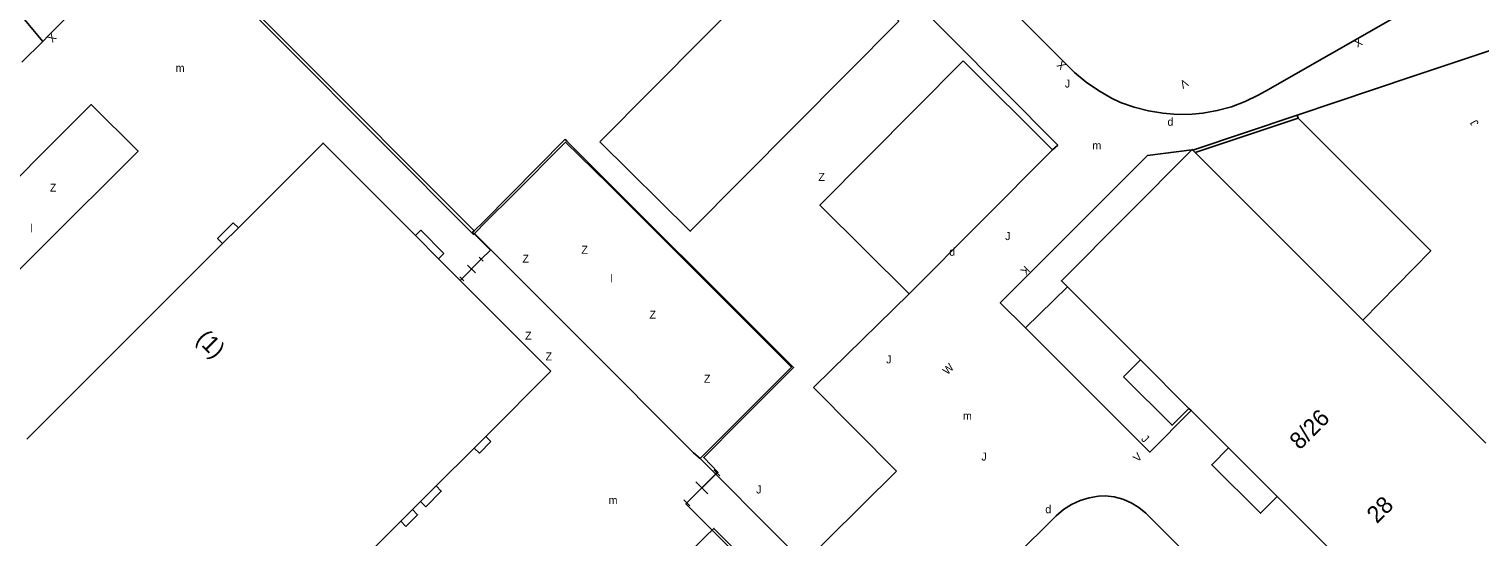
# Model space of a CAD drawing. Extents: x 134999 to 136502, y 457398 to 459002.
# Drawn here: x 135380.5 to 135471.1, y 458884.6 to 458916.3 of the extents above; entities that cross this region are included whole.
import ezdxf

# ---------------------------------------------------------------- set-up
doc = ezdxf.new("R2010")
doc.units = 0
for name, color, linetype in [('RI_DGTB_19', 7, 'Continuous'), ('RI_DGTB_2', 7, 'Continuous'), ('RI_DGTB_29', 7, 'Continuous'), ('RI_DGTB_3', 7, 'Continuous'), ('RI_DGTB_30', 7, 'Continuous'), ('RI_DGTB_31', 7, 'Continuous'), ('RI_DGTB_32', 7, 'Continuous'), ('RI_DGTB_35', 7, 'Continuous'), ('RI_DGTB_36', 7, 'Continuous'), ('RI_DGTB_43', 7, 'Continuous'), ('RI_DGTB_45', 7, 'Continuous'), ('RI_DGTB_48', 7, 'Continuous'), ('RI_DGTB_53', 7, 'Continuous'), ('RI_DGTB_54', 7, 'Continuous'), ('RI_DGTB_55', 7, 'Continuous'), ('RI_DGTB_6', 7, 'Continuous'), ('RI_DGTB_7', 7, 'Continuous')]:
    doc.layers.add(name, color=color, linetype=linetype)

msp = doc.modelspace()

# ---------------------------------------------------------------- linework, layer by layer
at = {"layer": 'RI_DGTB_19'}
msp.add_lwpolyline([(135376.951, 458918.472), (135378.3, 458918.08), (135379.706, 458917.542), (135381.365, 458915.555)], dxfattribs=at)
at = {"layer": 'RI_DGTB_2'}
for points in [[(135404.641, 458903.437), (135401.962, 458906.123), (135398.876, 458909.205), (135394.112, 458904.443), (135393.585, 458903.917)], [(135393.585, 458903.917), (135392.599, 458902.934)], [(135406.089, 458901.984), (135404.641, 458903.437)], [(135392.599, 458902.934), (135380.371, 458890.731)], [(135407.336, 458900.733), (135406.089, 458901.984)], [(135407.336, 458900.733), (135407.437, 458900.632)], [(135407.437, 458900.632), (135413.099, 458894.96)], [(135413.099, 458894.96), (135409.042, 458890.893)], [(135409.042, 458890.893), (135408.338, 458890.187), (135408.317, 458890.166)], [(135408.317, 458890.166), (135405.939, 458887.797)], [(135405.939, 458887.797), (135404.964, 458886.826)], [(135404.459, 458886.323), (135403.725, 458885.591)], [(135404.964, 458886.826), (135404.459, 458886.323)], [(135403.725, 458885.591), (135400.248, 458882.129)]]:
    msp.add_lwpolyline(points, dxfattribs=at)
at = {"layer": 'RI_DGTB_3'}
for p, q in [((135453.346, 458908.632), (135453.203, 458908.776)), ((135463.825, 458898.152), (135453.346, 458908.632)), ((135471.501, 458890.471), (135463.825, 458898.152))]:
    msp.add_line(p, q, dxfattribs=at)
for points in [[(135453.133, 458908.778), (135444.99, 458900.607), (135445.364, 458900.233)], [(135453.133, 458908.778), (135453.168, 458908.813), (135453.203, 458908.776)], [(135445.364, 458900.233), (135449.929, 458895.67)], [(135449.929, 458895.67), (135452.955, 458892.644)], [(135452.955, 458892.644), (135453.089, 458892.511)], [(135453.089, 458892.511), (135455.431, 458890.17)], [(135455.431, 458890.17), (135458.459, 458887.144)], [(135458.459, 458887.144), (135463.27, 458882.334)]]:
    msp.add_lwpolyline(points, dxfattribs=at)
at = {"layer": 'RI_DGTB_48'}
for p, q in [((135453.346, 458908.632), (135459.778, 458910.773)), ((135459.778, 458910.773), (135459.715, 458910.95)), ((135408.882, 458904.279), (135414.002, 458909.451)), ((135414.002, 458909.451), (135414.096, 458909.337)), ((135408.749, 458901.96), (135407.437, 458900.632)), ((135408.749, 458901.96), (135407.542, 458900.739)), ((135407.901, 458901.59), (135408.389, 458901.108)), ((135408.627, 458902.08), (135408.872, 458901.838)), ((135407.42, 458900.86), (135407.664, 458900.618)), ((135445.364, 458900.233), (135442.754, 458897.665)), ((135423.041, 458889.954), (135424.521, 458891.456)), ((135423.66, 458888.421), (135423.288, 458888.796)), ((135421.604, 458886.747), (135423.474, 458888.609)), ((135422.912, 458887.304), (135422.166, 458888.052)), ((135421.791, 458886.559), (135421.419, 458886.934))]:
    msp.add_line(p, q, dxfattribs=at)
for points in [[(135385.23, 458926.801), (135385.276, 458926.84), (135408.316, 458903.737)], [(135459.778, 458910.773), (135468.061, 458902.474), (135463.825, 458898.152)], [(135424.521, 458891.456), (135428.259, 458895.203), (135414.096, 458909.337)], [(135408.882, 458904.279), (135408.316, 458903.737)], [(135408.316, 458903.737), (135408.212, 458903.638), (135408.31, 458903.54)], [(135408.31, 458903.54), (135409.324, 458902.523), (135408.749, 458901.96)], [(135423.474, 458888.609), (135423.54, 458888.66), (135422.652, 458889.573), (135423.041, 458889.954)], [(135421.604, 458886.747), (135423.403, 458888.538)], [(135423.403, 458888.538), (135423.474, 458888.609)], [(135423.177, 458885.044), (135421.543, 458886.691), (135421.604, 458886.747)], [(135425.278, 458882.927), (135423.177, 458885.044)]]:
    msp.add_lwpolyline(points, dxfattribs=at)
at = {"layer": 'RI_DGTB_53'}
for p, q in [((135430.634, 458895.055), (135429.508, 458893.948)), ((135429.508, 458893.948), (135434.687, 458888.715)), ((135434.687, 458888.715), (135430.391, 458884.463))]:
    msp.add_line(p, q, dxfattribs=at)
for points in [[(135423.403, 458888.538), (135426.59, 458885.322), (135428.918, 458883.004), (135430.391, 458884.463)], [(135425.386, 458883.035), (135423.287, 458885.148), (135423.177, 458885.044)]]:
    msp.add_lwpolyline(points, dxfattribs=at)
at = {"layer": 'RI_DGTB_54'}
for p in [(135459.715, 458910.95), (135453.133, 458908.778)]:
    msp.add_line(p, (135453.203, 458908.776), dxfattribs=at)
for points in [[(135386.291, 458928.084), (135406.034, 458947.73), (135423.214, 458930.638), (135438.046, 458915.853), (135444.765, 458909.084), (135444.432, 458908.795)], [(135469.824, 458919.369), (135457.746, 458912.454), (135457.288, 458912.195), (135456.464, 458911.802), (135455.608, 458911.482), (135454.728, 458911.238), (135453.83, 458911.072), (135453.152, 458911.012), (135452.238, 458911.001), (135451.327, 458911.07), (135450.425, 458911.219), (135449.539, 458911.446), (135448.677, 458911.749), (135448.111, 458912.022), (135447.3, 458912.487), (135446.531, 458913.02), (135445.811, 458913.617), (135445.144, 458914.273), (135410.933, 458948.475)], [(135500, 458872.085), (135493.305, 458883.609), (135482.126, 458902.952), (135480.43, 458901.992), (135477.364, 458907.343), (135479.06, 458908.297), (135474.705, 458915.976), (135466.966, 458913.394), (135459.715, 458910.95)], [(135453.133, 458908.778), (135450.362, 458908.438), (135441.175, 458899.243), (135442.754, 458897.665)], [(135435.482, 458899.788), (135430.634, 458895.055)], [(135442.754, 458897.665), (135450.511, 458889.913), (135453.089, 458892.511)], [(135474.242, 458862.033), (135466.162, 458870.147), (135458.899, 458877.385), (135456.825, 458879.542), (135450.267, 458886.109), (135449.832, 458886.464), (135449.35, 458886.755), (135448.833, 458886.974), (135448.289, 458887.118), (135447.731, 458887.183), (135447.313, 458887.162), (135446.728, 458887.066), (135446.161, 458886.891), (135445.623, 458886.642), (135445.123, 458886.323), (135444.671, 458885.939), (135442.016, 458883.306)]]:
    msp.add_lwpolyline(points, dxfattribs=at)
at = {"layer": 'RI_DGTB_55'}
for p, q in [((135409.092, 458904.327), (135410.713, 458905.935)), ((135422.006, 458889.871), (135422.427, 458889.523)), ((135422.852, 458884.735), (135422.091, 458883.984))]:
    msp.add_line(p, q, dxfattribs=at)
for points in [[(135385.1, 458926.669), (135385.54, 458926.264), (135396.49, 458915.317), (135408.274, 458903.504), (135408.31, 458903.54)], [(135381.365, 458915.555), (135381.747, 458915.942), (135386.497, 458920.669), (135384.645, 458922.525), (135382.798, 458924.341)], [(135380.063, 458914.257), (135381.365, 458915.555)], [(135379.621, 458901.023), (135381.314, 458902.707), (135387.327, 458908.702), (135384.398, 458911.616), (135376.713, 458903.943), (135379.621, 458901.023)], [(135422.427, 458889.523), (135428.132, 458895.208), (135416.687, 458906.674), (135414.008, 458909.258), (135410.713, 458905.935)], [(135393.257, 458904.239), (135392.283, 458903.244), (135392.599, 458902.934)], [(135393.585, 458903.917), (135393.257, 458904.239)], [(135408.329, 458903.558), (135409.092, 458904.327)], [(135406.414, 458902.306), (135404.973, 458903.764), (135404.641, 458903.437)], [(135408.31, 458903.54), (135408.329, 458903.558)], [(135408.329, 458903.558), (135408.885, 458903.028), (135415.021, 458896.885), (135422.006, 458889.871)], [(135406.089, 458901.984), (135406.414, 458902.306)], [(135409.362, 458890.576), (135408.64, 458889.848), (135408.317, 458890.166)], [(135409.042, 458890.893), (135409.362, 458890.576)], [(135422.427, 458889.523), (135423.403, 458888.538)], [(135405.3, 458886.499), (135406.26, 458887.482), (135405.939, 458887.797)], [(135404.05, 458885.266), (135404.782, 458886), (135404.459, 458886.323)], [(135404.964, 458886.826), (135405.3, 458886.499)], [(135403.725, 458885.591), (135404.05, 458885.266)], [(135423.177, 458885.044), (135422.852, 458884.735)]]:
    msp.add_lwpolyline(points, dxfattribs=at)
at = {"layer": 'RI_DGTB_6'}
msp.add_lwpolyline([(135416.162, 458909.298), (135429.186, 458922.427), (135434.831, 458916.829), (135421.806, 458903.699)], close=True, dxfattribs=at)
for points in [[(135438.858, 458914.336), (135429.906, 458905.329), (135435.482, 458899.788)], [(135444.432, 458908.795), (135438.858, 458914.336)], [(135435.482, 458899.788), (135444.432, 458908.795)]]:
    msp.add_lwpolyline(points, dxfattribs=at)
at = {"layer": 'RI_DGTB_7'}
msp.add_line((135448.877, 458894.615), (135449.929, 458895.67), dxfattribs=at)
for points in [[(135452.955, 458892.644), (135451.908, 458891.594), (135448.877, 458894.615)], [(135458.459, 458887.144), (135457.418, 458886.1), (135454.386, 458889.122), (135455.431, 458890.17)]]:
    msp.add_lwpolyline(points, dxfattribs=at)

# ---------------------------------------------------------------- texts
at = {"layer": 'RI_DGTB_29'}
for p in [(135451.615, 458910.292), (135437.985, 458902.173), (135443.987, 458886.098)]:
    msp.add_text('d', height=0.5, dxfattribs=at).set_placement(p)
at = {"layer": 'RI_DGTB_30'}
for s, rotation, p in [('X', 225.32376, (135381.923, 458916.119)), ('X', 209.75165, (135463.608, 458915.811)), ('X', 135.03772, (135445.327, 458914.091)), ('V', 209.75165, (135452.726, 458913.242)), ('K', 225.01735, (135442.716, 458901.579)), ('W', 44.94001, (135437.872, 458894.701)), ('V', 44.94001, (135449.764, 458889.255))]:
    msp.add_text(s, height=0.5, rotation=rotation, dxfattribs=at).set_placement(p)
at = {"layer": 'RI_DGTB_31'}
for p in [(135445.21, 458912.679), (135441.479, 458903.153), (135439.991, 458889.383)]:
    msp.add_text('J', height=0.5, dxfattribs=at).set_placement(p)
for rotation, p in [(119.8842, (135471.086, 458910.436)), (359.94417, (135434.049, 458895.455)), (315.00641, (135449.935, 458890.699)), (359.94417, (135425.928, 458887.331))]:
    msp.add_text('J', height=0.5, rotation=rotation, dxfattribs=at).set_placement(p)
at = {"layer": 'RI_DGTB_32'}
msp.add_text('Z', height=0.5, dxfattribs=at).set_placement((135429.814, 458906.85))
for p in [(135381.811, 458906.177), (135415.011, 458902.3), (135411.331, 458901.744), (135419.262, 458898.244), (135411.495, 458896.932), (135412.771, 458895.636), (135422.662, 458894.24)]:
    msp.add_text('Z', height=0.5, rotation=359.94417, dxfattribs=at).set_placement(p)
at = {"layer": 'RI_DGTB_35'}
for s, rotation, p in [('(1)', 315, (135390.897, 458896.914)), ('8/26', 44.9837, (135459.879, 458890.006))]:
    msp.add_text(s, height=1.054, rotation=rotation, dxfattribs=at).set_placement(p)
at = {"layer": 'RI_DGTB_36'}
msp.add_text('28', height=1.054, rotation=44.9837, dxfattribs=at).set_placement((135464.7, 458885.405))
at = {"layer": 'RI_DGTB_43'}
for p in [(135446.926, 458908.815), (135438.841, 458891.929)]:
    msp.add_text('m', height=0.5, dxfattribs=at).set_placement(p)
at = {"layer": 'RI_DGTB_45'}
for s, p in [('m', (135389.667, 458913.652)), ('l', (135380.6, 458903.644)), ('l', (135416.828, 458900.518)), ('m', (135416.709, 458886.666))]:
    msp.add_text(s, height=0.5, rotation=359.94417, dxfattribs=at).set_placement(p)

doc.saveas('drawing.dxf')
